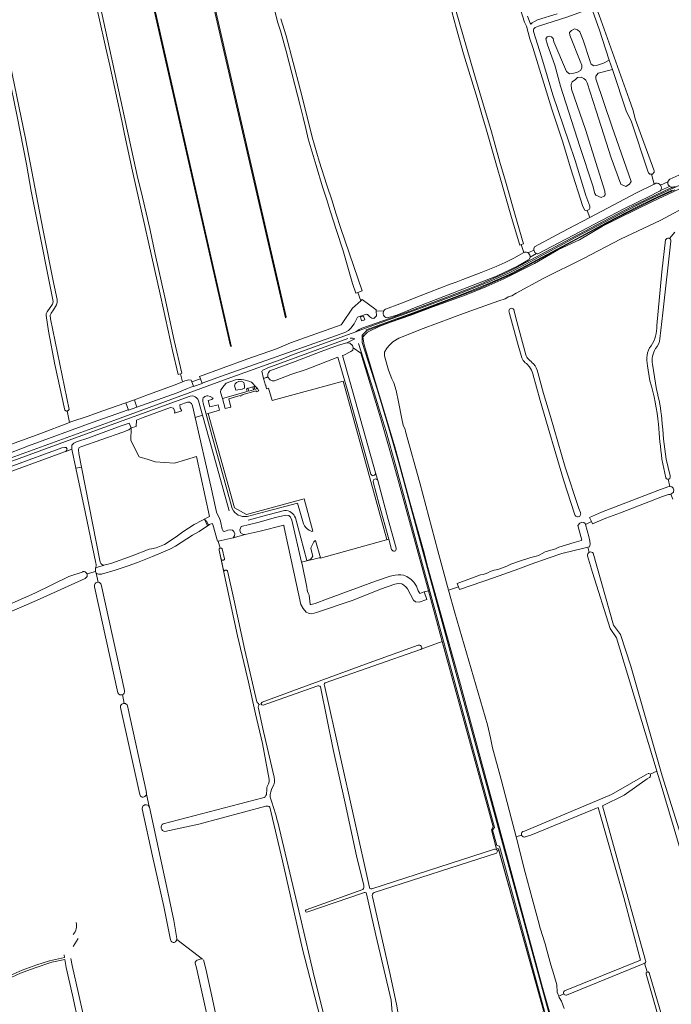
# Model space of a CAD drawing. Header units: metres. Extents: x 209813 to 223847, y 571801 to 587119.
# Tile 496 of 656: x 214653 to 215180, y 581809 to 582605. Entities that reach past the tile are written whole.
import ezdxf

# ---------------------------------------------------------------- set-up
doc = ezdxf.new("R2010")
doc.units = ezdxf.units.M
for name, color, linetype, lineweight in [('B-RO-GR-GRAS-GV', 8, 'Continuous', 0), ('B-RO-GR-GROENVOORZIENING-GV', 8, 'Continuous', 0), ('B-RO-KW-KUNSTWERK_STUW-GV', 8, 'Continuous', 0), ('B-RO-OG-TERREIN_CULTUURSCHEIDING-GV', 8, 'Continuous', 0), ('B-RO-OG-WATER_GREPPEL-GV', 8, 'Continuous', 0), ('B-RO-OG-WATER_MEER-GV', 8, 'Continuous', 0), ('B-RO-OG-WEG-GV', 8, 'Continuous', 0), ('B-RO-VH-VERHARDING_TEGEL-GV', 8, 'Continuous', 0)]:
    doc.layers.add(name, color=color, linetype=linetype, lineweight=lineweight)

msp = doc.modelspace()

# ---------------------------------------------------------------- linework, layer by layer
at = {"layer": 'B-RO-GR-GRAS-GV', "flags": 128}
for points in [[(215178.334, 582475.599), (215195.245, 582483.169), (215222.167, 582495.453), (215256.195, 582512.248), (215254.482, 582516.327), (215253.944, 582518.246), (215253.599, 582518.096), (215252.06, 582518.928), (215246.765, 582533.159), (215231.296, 582573.24), (215221.41, 582599.904), (215211.44, 582625.872), (215204.523, 582645.261), (215195.8, 582666.782), (215171.098, 582732.626), (215141.845, 582812.08), (215137.023, 582825.83), (215136.958, 582825.969), (215136.748, 582825.998), (215066.794, 582806.301), (215063.876, 582806.354), (215063.903, 582807.833)], [(214697.451, 582699.563), (214697.632, 582699.606), (214698.677, 582699.577), (214699.648, 582699.068), (214747.842, 582478.66), (214751.999, 582461.162), (214757.851, 582435.708), (214762.301, 582415.144), (214770.132, 582380.265), (214777.763, 582345.283), (214783.739, 582318.832), (214782.617, 582318.457), (214784.246, 582311.793), (214786.313, 582312.674), (214789.391, 582313.536), (214791.395, 582313.297), (214791.917, 582311.877)], [(214782.617, 582318.457), (214780.731, 582317.826), (214776.218, 582337.21), (214766.924, 582380.196), (214744.018, 582482.3), (214737.407, 582512.182), (214735.361, 582522.949), (214725.597, 582567.663), (214722.31, 582581.693), (214716.601, 582606.966), (214711.763, 582627.657), (214709.12, 582640.004), (214704.526, 582659.743), (214703.675, 582664.664), (214697.974, 582690.388), (214696.967, 582693.63), (214696.72, 582694.074), (214690.846, 582692.927), (214667.586, 582687.2), (214642.047, 582681.518), (214630.633, 582679.103), (214629.034, 582678.904), (214627.233, 582678.948), (214627.019, 582680.37)], [(214691.012, 582288.347), (214690.566, 582288.263), (214689.127, 582288.863), (214681.073, 582325.925), (214676.138, 582352.706), (214674.289, 582365.522), (214674.289, 582366.722), (214674.98, 582368.59), (214679.207, 582374.668), (214679.577, 582375.484), (214679.695, 582376.714), (214665.846, 582447.172), (214661.919, 582466.109), (214658.236, 582487.726), (214650.675, 582526.393), (214635.849, 582597.64), (214632.732, 582611.726), (214625.667, 582643.959), (214624.107, 582649.117), (214622.217, 582660.67), (214619.941, 582672.397), (214620.728, 582672.533)], [(215111.459, 582450.493), (215110.672, 582450.233), (215109.511, 582450.586), (215108.052, 582453.651), (215097.965, 582485.004), (215095.881, 582492.125), (215091.444, 582506.561), (215082.989, 582532.281), (215067.516, 582582.144), (215065.019, 582589.064), (215062.516, 582599.443), (215060.905, 582602.645), (215051.541, 582631.678)], [(215058.252, 582422.837), (215056.986, 582422.463), (215050.416, 582444.718), (215030.154, 582515.273), (215026.294, 582528.048), (215022.473, 582541.206), (215011.646, 582576.987), (215005.738, 582597.362), (215000.263, 582618.202)], [(215002.763, 582621.691), (215020.006, 582562.01), (215024.636, 582545.56), (215034.122, 582513.926), (215040.992, 582489.413), (215045.543, 582474.027), (215054.953, 582440.929), (215060.131, 582423.392), (215058.252, 582422.837)], [(215117.256, 582618.57), (215121.268, 582608.375), (215145.347, 582540.427), (215148.669, 582531.34), (215150.161, 582524.599), (215165.405, 582483.245)], [(214926.183, 582384.226), (214924.48, 582383.632), (214921.784, 582391.361), (214914.14, 582417.775), (214908.799, 582434.103), (214903.751, 582450.203), (214901.358, 582458.203), (214897.621, 582469.65), (214892.366, 582486.731), (214885.941, 582508.264), (214884.136, 582516.796), (214881.845, 582525.455), (214879.876, 582534.317), (214868.125, 582579.252), (214863.604, 582595.552), (214861.479, 582602.158), (214858.463, 582613.794)], [(215063.127, 582607.535), (215065.478, 582601.745), (215065.823, 582601.123), (215066.075, 582600.961), (215066.998, 582602.016), (215068.843, 582603.24), (215071.334, 582604.514), (215087.278, 582609.452)], [(215109.832, 582612.902), (215107.209, 582612.476), (215107.025, 582611.133), (215095.926, 582606.909), (215083.892, 582603.22), (215072.026, 582599.351), (215069.363, 582598.211), (215068.312, 582597.356), (215068.084, 582596.419), (215068.144, 582595.101), (215074.621, 582574.702), (215083.693, 582543.993), (215096.57, 582505.775), (215101.813, 582490.799), (215110.379, 582462.647), (215113.512, 582453.796), (215113.737, 582452.193), (215113.225, 582451.076), (215111.459, 582450.493), (215113.627, 582444.667), (215151.488, 582464.655), (215165.554, 582471.786)], [(215129.369, 582572.014), (215121.099, 582596.977), (215116.074, 582611.273)], [(214863.724, 582605.289), (214868.276, 582591.632), (214879.54, 582548.434), (214887.954, 582515.44), (214889.127, 582509.784), (214894.891, 582490.406), (214901.035, 582470.795), (214905.303, 582458.076), (214908.277, 582448.328), (214912.299, 582435.904), (214929.612, 582385.422), (214926.183, 582384.226)], [(215160.841, 582481.377), (215147.049, 582522.931), (215143.224, 582530.196), (215131.885, 582564.421), (215120.393, 582561.297), (215118.382, 582559.074), (215118.488, 582556.852), (215131.4, 582518.54), (215146.957, 582473.772), (215145.687, 582471.761), (215142.83, 582469.751), (215138.596, 582471.55), (215130.976, 582493.034), (215118.805, 582531.028), (215111.397, 582553.677), (215110.444, 582555.687), (215108.751, 582557.063), (215106.634, 582558.227), (215103.777, 582557.804), (215102.189, 582556.428), (215099.438, 582554.523), (215098.591, 582552.195), (215098.697, 582548.491), (215110.021, 582515.788), (215125.685, 582466.152), (215126.002, 582462.977), (215125.261, 582461.919), (215122.827, 582460.861), (215118.594, 582462.66), (215117.747, 582464.036), (215115.948, 582470.28), (215105.47, 582502.03), (215089.913, 582550.925), (215085.256, 582567.964), (215079.329, 582584.368), (215078.059, 582589.131), (215079.224, 582590.824), (215080.811, 582591.353), (215082.61, 582590.824), (215083.986, 582589.554), (215084.515, 582586.697), (215094.887, 582562.672), (215097.321, 582560.979), (215100.814, 582561.508), (215103.565, 582562.249), (215106.105, 582563.625), (215107.058, 582565.53), (215107.058, 582567.858), (215105.788, 582571.245), (215097.533, 582592.094), (215097.321, 582594.211), (215098.909, 582595.798), (215101.343, 582597.174), (215103.777, 582596.539), (215105.47, 582594.74), (215108.222, 582588.072), (215114.043, 582570.822), (215114.784, 582568.705), (215117.006, 582567.329), (215118.911, 582567.647), (215124.626, 582569.552), (215129.369, 582572.014)], [(214645.055, 582568.639), (214657.341, 582508.661), (214671.454, 582435.694), (214680.11, 582392.178), (214683.011, 582378.436), (214683.095, 582376.074), (214682.608, 582373.994), (214680.102, 582370.108), (214678.068, 582367.495), (214677.529, 582366.433), (214677.379, 582365.682), (214677.739, 582362.731), (214692.828, 582289.528), (214691.764, 582288.488), (214691.012, 582288.347), (214692.895, 582278.991), (214694.098, 582279.452), (214708.163, 582284.197), (214719.088, 582288.214), (214738.518, 582294.971)], [(215163.443, 582479.662), (215165.554, 582471.786), (215166.946, 582472.492)], [(215170.879, 582470.88), (215176.768, 582473.677)], [(215170.663, 582466.624), (215178.109, 582469.892)], [(215196.156, 582455.965), (215171.062, 582442.616), (215138.384, 582427.212), (215108.438, 582411.702), (215075.811, 582395.49), (215054.048, 582383.481), (215050.548, 582381.506), (215047.628, 582380.716), (215046.543, 582379.855), (215045.152, 582379.056), (215040.01, 582377.46), (215013.638, 582367.966), (214978.972, 582355.014), (214959.226, 582347.217), (214954.316, 582344.203), (214951.651, 582341.646), (214949.554, 582339.093), (214947.769, 582335.888), (214947.533, 582332.893), (214949.765, 582325.026), (214950.78, 582321.387), (214953.529, 582314.311), (214955.108, 582311.048), (214956.976, 582304.772), (214958.934, 582295.767), (214961.697, 582282.094), (214962.857, 582276.905), (214964.372, 582273.466), (214964.694, 582271.59), (214976.154, 582230.293), (214990.727, 582175.172), (214999.53, 582143.399)], [(215069.003, 582420.967), (215086.882, 582430.852), (215096.262, 582435.499), (215113.627, 582444.667)], [(215167.733, 582357.375), (215171.863, 582400.817), (215174.86, 582426.766)], [(215179.235, 582425.643), (215172.597, 582367.538), (215170.293, 582346.536)], [(215177.951, 582427.754), (215182.235, 582432.908)], [(215058.252, 582422.837), (215060.261, 582416.447), (215060.572, 582416.621)], [(215063.924, 582416.04), (215068.429, 582418.378)], [(214948.386, 582370.569), (214960.152, 582374.902), (214984.09, 582384.429), (215000.856, 582390.888), (215005.525, 582392.366), (215010.896, 582394.647), (215025.695, 582400.178), (215038.004, 582405.054), (215045.289, 582408.46), (215052.078, 582411.877), (215060.261, 582416.447)], [(215065.291, 582412.612), (215070.478, 582415.599)], [(214926.183, 582384.226), (214928.6, 582377.457), (214929.682, 582378.438), (214940.938, 582370.089), (214940.987, 582368.966), (214947.226, 582369.407)], [(214798.972, 582314.183), (214798.203, 582316.153), (214836.444, 582330.215), (214860.459, 582338.546), (214871.768, 582343.293), (214912.718, 582358.045), (214913.4, 582358.918), (214921.917, 582371.395), (214928.6, 582377.457)], [(215052.217, 582370.308), (215053.935, 582363.562), (215061.859, 582333.775)], [(215058.682, 582331.324), (215055.112, 582343.321), (215048.764, 582367.177), (215048.182, 582369.267)], [(214895.866, 582169.716), (214894.918, 582169.459), (214880.627, 582166.162), (214881.023, 582164.469), (214884.871, 582145.96), (214885.046, 582143.716), (214885.343, 582142.455), (214886.035, 582141.118), (214886.628, 582139.361), (214887.605, 582132.069), (214887.729, 582131.893), (214888.102, 582131.875), (214889.376, 582132.053), (214891.731, 582132.714), (214901.539, 582136.517), (214940.285, 582150.784), (214952.266, 582154.812), (214956.206, 582155.679), (214958.637, 582155.906), (214960.986, 582155.844), (214963.103, 582155.545), (214965.595, 582154.375), (214969.101, 582152.104), (214971.311, 582149.865), (214973.433, 582146.669), (214975.001, 582142.93), (214975.936, 582141.257), (214976.335, 582140.731), (214979.844, 582142.027), (214983.344, 582142.981), (214955.844, 582243.166), (214944.343, 582282.738), (214928.555, 582335.142), (214922.228, 582339.465), (214921.931, 582337.564), (214920.36, 582336.411), (214914.759, 582333.558), (214913.584, 582333.11), (214920.016, 582311.384), (214940.38, 582238.211)], [(214936.696, 582237.186), (214918.048, 582304.193), (214909.903, 582331.707), (214884.207, 582321.912), (214872.037, 582317.769), (214858.705, 582312.743), (214856.96, 582312.688), (214855.232, 582313.404), (214853.39, 582315.695), (214849.938, 582314.49), (214851.397, 582309.303), (214851.689, 582308.882), (214852.282, 582306.282), (214853.85, 582306.738), (214856.87, 582296.775), (214914.156, 582312.382), (214949.45, 582184.303)], [(215162.133, 582312.708), (215160.346, 582324.902)], [(215164.214, 582326.102), (215167.461, 582305.732)], [(215101.577, 582204.299), (215092.353, 582232.544), (215079.914, 582274.625), (215073.563, 582296.723), (215067.498, 582318.467)], [(215071.706, 582319.375), (215076.185, 582302.551), (215081.738, 582283.774), (215093.641, 582242.775), (215104.742, 582209.475), (215106.003, 582206.37)], [(214745.44, 582297.286), (214756.99, 582301.714), (214778.524, 582309.353), (214784.246, 582311.793)], [(214615.833, 582250.053), (214643.092, 582260.519), (214669.029, 582269.84), (214692.895, 582278.991)], [(214756.677, 582248.973), (214749.416, 582251.245), (214742.632, 582264.348), (214742.736, 582274.791), (214741.078, 582273.067), (214736.131, 582271.224), (214702.047, 582259.369), (214700.869, 582258.733), (214700.45, 582258.288), (214700.227, 582257.046), (214700.61, 582253.805), (214702.683, 582242.921), (214717.924, 582165.958)], [(214720.415, 582163.511), (214720.605, 582163.566), (214723.298, 582164.101), (214727.115, 582165.401), (214743.755, 582171.333), (214757.447, 582176.472), (214759.369, 582176.987), (214763.149, 582177.564), (214769.868, 582180.493), (214779.25, 582186.624), (214784.502, 582190.486), (214793.799, 582196.631), (214806.063, 582202.93), (214795.627, 582251.555), (214777.921, 582246.193), (214762.178, 582247.251), (214756.677, 582248.973)], [(215174.996, 582234.38), (215171.901, 582249.297)], [(215175.421, 582249.364), (215178.47, 582235.747)], [(214942.236, 582231.988), (214940.38, 582238.211)], [(214951.082, 582184.758), (214943.295, 582212.671), (214938.425, 582230.974)], [(214942.236, 582231.988), (214950.63, 582200.511), (214957.144, 582177.369)], [(215114.902, 582198.833), (215113.326, 582202.071), (215123.029, 582206.641), (215168.602, 582224.055), (215176.786, 582227.105), (215178.297, 582227.311)], [(215177.044, 582233.135), (215178.418, 582227.328), (215179.81, 582226.989), (215180.963, 582225.934), (215181.57, 582224.487), (215181.338, 582223.219)], [(215179.208, 582221.176), (215178.654, 582220.877), (215177.109, 582220.689), (215172.405, 582219.18), (215138.373, 582205.902), (215126.669, 582201.535), (215115.774, 582197.041), (215114.902, 582198.833), (215110.118, 582196.577), (215112.803, 582186.917), (215113.614, 582182.959), (215113.785, 582180.624), (215113.329, 582178.508), (215111.897, 582178.217), (215113.181, 582174.032)], [(215181.338, 582223.219), (215181.242, 582222.697), (215179.98, 582221.593), (215179.208, 582221.176), (215180.786, 582216.914)], [(215007.541, 582146.028), (215006.445, 582148.746), (215025.324, 582155.842), (215027.443, 582156.115), (215029.108, 582156.615), (215031.323, 582157.532), (215032.959, 582158.473), (215036.363, 582159.749), (215037.921, 582159.943), (215040.086, 582160.519), (215046.552, 582162.975), (215049.856, 582164.442), (215056.777, 582166.945), (215065.873, 582169.935), (215071.313, 582171.272), (215073.274, 582172.08), (215075.139, 582173.204), (215077.436, 582174.343), (215085.911, 582176.953), (215088.662, 582178.246), (215101.097, 582181.929), (215106.733, 582183.611), (215107.126, 582183.838), (215103.917, 582195.652), (215105.539, 582197.578), (215107.236, 582198.374), (215108.69, 582198.259), (215109.955, 582197.22), (215110.118, 582196.577)], [(214953.435, 582176.325), (214951.082, 582184.758), (214895.953, 582169.413), (214895.866, 582169.716)], [(215111.897, 582178.217), (215109.83, 582177.797), (215091.144, 582173.066), (215080.738, 582169.618), (215065.364, 582164.287), (215056.18, 582160.793), (215035.781, 582153.424), (215008.394, 582143.91), (215007.541, 582146.028), (214999.53, 582143.399), (215004.578, 582125.178), (215030.887, 582034.551), (215033.273, 582023.998), (215034.938, 582015.995), (215041.846, 581990.496), (215050.092, 581959.442), (215054.002, 581944.095)], [(215162.4, 581994.593), (215167.775, 581997.149), (215167.317, 581999.11), (215135.17, 582104.812), (215130.01, 582112.484), (215115.723, 582157.728), (215111.833, 582171.25)], [(215116.332, 582173.493), (215132.788, 582115.262), (215138.345, 582107.722), (215146.812, 582082.057), (215172.079, 581993.29), (215208.484, 581877.695)], [(214994.282, 582101.84), (214977.188, 582095.677)], [(215038.864, 581932.639), (215040.07, 581933.014), (215039.692, 581934.372), (215037.798, 581935.197), (215034.03, 581949.807), (215035.392, 581952.201), (214994.282, 582101.84)], [(214976.799, 582095.371), (214899.605, 582068.578)], [(214899.152, 582066.366), (214935.42, 581903.181)], [(215204.188, 581875.318), (215198.819, 581892.893), (215181.763, 581950.517), (215170.388, 581988.379), (215168.243, 581995.142), (215167.775, 581997.149)], [(215059.358, 581948.212), (215060.954, 581948.575), (215131.069, 581978.208), (215160.378, 581995.058)], [(215161.962, 581992.052), (215159.908, 581991.041), (215141.387, 581977.812)], [(215141.387, 581977.812), (215123.793, 581969.212), (215147.076, 581885.472), (215158.753, 581843.955)], [(215093.086, 581819.516), (215154.484, 581844.197), (215141.123, 581894.997), (215120.353, 581967.625), (215065.858, 581945.268), (215061.421, 581943.988)], [(215058.416, 581945.4), (215054.002, 581944.095)], [(215054.002, 581944.095), (215061.411, 581915.063), (215066.993, 581894.056), (215071.84, 581876.381), (215073.615, 581870.091), (215077.593, 581857.531), (215078.946, 581852.439), (215082.017, 581840.65), (215084.511, 581832.651), (215086.903, 581824.348), (215087.207, 581818.502), (215088.471, 581815.309)], [(214937.293, 581901.984), (215036.644, 581934.107)], [(215005.775, 581793.53), (215010.747, 581790.791), (215011.179, 581791.602), (215012.7, 581791.947), (215016.823, 581789.454), (215024.739, 581783.62), (215031.944, 581775.528), (215036.432, 581773.803), (215041.61, 581773.913), (215057.02, 581778.631), (215073.039, 581783.837), (215080.968, 581786.193), (215078.414, 581795.531), (215076.615, 581796.663), (215075.251, 581801.433), (215076.095, 581803.61), (215040.07, 581933.014)], [(215038.081, 581930.868), (214939.345, 581899.048)], [(214937.872, 581895.555), (214952.267, 581832.683), (214957.737, 581807.483), (214959.237, 581797.36), (214959.468, 581796.884), (214960.208, 581796.612), (214962.176, 581796.612), (214969.556, 581797.704), (214980.095, 581798.936), (214985.734, 581799.314), (214991.217, 581799.142), (215001.911, 581797.37), (215004.413, 581796.51), (215005.908, 581795.146), (215005.775, 581793.53)], [(214700.607, 581792.418), (214695.454, 581816.003), (214690.428, 581838.505), (214689.297, 581844.778), (214678.643, 581842.708), (214664.415, 581837.944), (214653.455, 581833.902), (214639.456, 581827.376), (214631.884, 581823.556), (214628.43, 581822.667), (214629.689, 581817.645), (214633.515, 581800.013)], [(215157.847, 581841.759), (215156.866, 581841.286), (215094.695, 581816.056)], [(215158.196, 581841.927), (215157.847, 581841.759), (215160.079, 581834.799)], [(215247.238, 581525.232), (215239.991, 581548.487), (215228.435, 581589.8), (215179.091, 581763.234), (215159.203, 581833.08)], [(215161.668, 581834.192), (215186.367, 581749.741), (215219.704, 581632.398), (215242.139, 581552.813), (215250.404, 581526.196)], [(215092.628, 581817.153), (215088.471, 581815.309)], [(215088.471, 581815.309), (215088.972, 581814.143), (215090.825, 581811.204), (215092.832, 581805.369)]]:
    msp.add_lwpolyline(points, dxfattribs=at)
for points in [[(214868.19, 582364.31), (214867.741, 582363.641), (214775.135, 582763.732), (214775.674, 582763.966), (214776.175, 582763.784)], [(214823.674, 582340.388), (214823.169, 582340.801), (214729.652, 582752.114), (214730.076, 582752.372), (214730.569, 582752.534), (214823.725, 582340.901)], [(214798.972, 582314.183), (214791.917, 582311.877), (214793.177, 582308.448), (214793.289, 582308.042), (214800.349, 582310.629)], [(214845.045, 582306.402), (214844.518, 582306.987), (214844.261, 582306.872), (214844.156, 582307.325), (214840.049, 582311.51), (214838.077, 582312.414), (214833.972, 582313.602), (214831.742, 582313.858), (214829.447, 582313.842), (214827.137, 582313.496), (214819.741, 582310.832), (214818.023, 582308.949), (214815.471, 582305.424), (214815.058, 582303.622), (214816.57, 582298.512), (214836.699, 582303.968), (214836.058, 582306.288), (214841.112, 582307.74), (214842.237, 582308.014), (214842.86, 582305.69)], [(214828.08, 582311.297), (214829.784, 582312.058), (214832.082, 582312.398), (214833.871, 582311.367), (214834.243, 582310.172), (214834.583, 582308.348), (214834.442, 582306.646), (214832.633, 582305.996), (214827.539, 582305.167), (214826.871, 582306.942), (214826.458, 582308.692), (214826.826, 582310.187)], [(214805.21, 582286.372), (214814.267, 582288.918), (214813.081, 582293.4), (214806.419, 582291.731), (214805.061, 582296.68), (214808.211, 582297.622), (214809.069, 582298.725), (214806.836, 582299.992), (214804.921, 582300.555), (214804.121, 582300.546), (214803.258, 582300.29), (214802.381, 582299.92), (214801.8, 582299.573), (214801.178, 582298.971), (214800.807, 582297.818), (214800.673, 582296.197), (214800.987, 582294.589), (214803.399, 582285.821)], [(214746.049, 582295.366), (214745.44, 582297.286), (214738.518, 582294.971), (214740.626, 582288.87), (214747.334, 582291.314)]]:
    msp.add_lwpolyline(points, close=True, dxfattribs=at)
at = {"layer": 'B-RO-GR-GRAS-GV'}
for points in [[(214947.226, 582369.407, -0.1085288), (214948.386, 582370.569)], [(215048.182, 582369.267, -0.7249294), (215052.217, 582370.308)], [(215163.166, 582341.067, 0.1690886), (215167.733, 582357.375)], [(215170.293, 582346.536, -0.1792224), (215166.733, 582338.723)], [(215160.346, 582324.902, -0.2322103), (215163.166, 582341.067)], [(215166.733, 582338.723, 0.180361), (215164.214, 582326.102)], [(215061.41, 582327.361, -0.1279976), (215058.682, 582331.324)], [(215061.859, 582333.775, 0.1068052), (215063.939, 582330.095)], [(215063.939, 582330.095, -0.0217064), (215068.178, 582326.377)], [(215064.971, 582324.017, 0.0476315), (215061.41, 582327.361)], [(215067.498, 582318.467, 0.0769351), (215064.971, 582324.017)], [(215068.178, 582326.377, -0.1178427), (215071.706, 582319.375)], [(215169.103, 582277.599, 0.0516946), (215162.133, 582312.708)], [(215167.461, 582305.732, -0.0398641), (215171.919, 582281.713)], [(215171.901, 582249.297, -0.015919), (215169.103, 582277.599)], [(215171.919, 582281.713, 0.020951), (215175.421, 582249.364)], [(214940.38, 582238.211, -0.9072889), (214936.696, 582237.186)], [(214938.425, 582230.974, -0.9560124), (214942.236, 582231.988)], [(214717.924, 582165.958, 0.2668963), (214720.415, 582163.511)], [(214977.188, 582095.677, -0.0625271), (214976.799, 582095.371)], [(214899.605, 582068.578, 0.3532572), (214899.152, 582066.366)], [(214935.42, 581903.181, 0.4753321), (214937.293, 581901.984)], [(214939.345, 581899.048, 0.3657149), (214937.872, 581895.555)], [(215158.753, 581843.955, -0.3305794), (215158.196, 581841.927)]]:
    msp.add_lwpolyline(points, format="xyb", dxfattribs=at)
for centre, radius, start, end in [((215163.2, 582482.124), 2.474, 197.573827, 29.611301), ((215179.96, 582472.676), 3.345, 119.075807, 234.912696), ((215167.771, 582468.904), 3.683, 321.748465, 104.095814), ((215176.909, 582425.674), 2.327, 359.237893, 155.662016), ((215072.075, 582418.928), 3.687, 146.42385, 246.371852), ((215061.684, 582413.16), 3.648, 351.354843, 104.095814), ((215176.764, 582234.981), 1.868, 198.787901, 23.881723), ((215103.844, 582205.214), 2.444, 201.975578, 29.611301), ((214955.272, 582176.874), 1.917, 196.644617, 12.422567), ((215114.407, 582171.719), 2.618, 42.664192, 189.076072), ((215161.086, 581993.511), 1.702, 300.981283, 104.095814), ((215060.635, 581946.221), 2.366, 122.663243, 292.208476), ((215037.09, 581932.365), 1.795, 303.503317, 104.095814), ((215094.417, 581818.032), 1.993, 131.892043, 280.74932)]:
    msp.add_arc(centre, radius, start, end, dxfattribs=at)
at = {"layer": 'B-RO-GR-GROENVOORZIENING-GV', "flags": 128}
for points in [[(215182.283, 582467.001), (215174.039, 582463.328), (215167.597, 582460.424), (215158.252, 582455.849), (215139.962, 582446.601), (215124.241, 582438.42), (215110.123, 582431.008), (215098.641, 582424.731), (215071.74, 582410.34), (215059.19, 582403.529), (215049.21, 582398.42), (215037.562, 582393.178), (215025.046, 582387.736), (214995.875, 582376.551), (214968.205, 582366.133), (214938.367, 582355.363), (214933.082, 582353.017), (214929.735, 582349.498), (214929.727, 582348.788), (214930.681, 582349.141), (214931.945, 582350.047), (214933.794, 582352.138), (214943.81, 582356.798), (214952.439, 582360.126), (214969.081, 582365.714), (214986.853, 582372.508), (215013.726, 582382.343), (215029.492, 582388.557), (215044.031, 582395.044), (215068.894, 582407.649), (215088.21, 582418.876), (215105.179, 582426.65), (215123.982, 582437.711), (215136.797, 582444.237), (215164.32, 582457.665), (215185.5, 582467.533)], [(214977.188, 582095.677), (214994.282, 582101.84), (214983.344, 582142.981), (214979.844, 582142.027), (214981.826, 582135.78), (214975.729, 582133.845), (214972.849, 582133.961), (214971.048, 582135.428), (214966.357, 582144.605), (214965.292, 582145.998), (214963.344, 582147.52), (214961.648, 582148.441), (214958.836, 582148.86), (214956.107, 582148.368), (214944.389, 582144.243), (214922.224, 582135.474), (214892.737, 582125.288), (214888.836, 582124.321), (214886.689, 582124.687), (214884.439, 582125.587), (214881.794, 582128.511), (214880.018, 582131.776), (214866.568, 582194.235), (214866.17, 582195.868), (214847.09, 582191.213), (214835.062, 582188.424), (214825.37, 582185.804), (214813.097, 582183.045), (214814.877, 582177.493)], [(214816.557, 582176.972), (214818.425, 582168.777), (214818.246, 582168.34), (214817.981, 582167.996), (214817.627, 582167.745), (214817.356, 582167.642), (214817.07, 582167.594), (214816.637, 582167.63), (214816.234, 582167.792), (214815.897, 582168.066), (214815.554, 582168.482), (214817.745, 582158.327), (214817.906, 582158.714), (214817.983, 582158.857), (214818.178, 582159.116), (214818.294, 582159.23), (214818.557, 582159.421), (214818.852, 582159.555), (214819.008, 582159.6), (214819.168, 582159.629), (214819.493, 582159.638), (214819.812, 582159.583), (214820.115, 582159.465), (214820.256, 582159.384), (214820.388, 582159.29), (214820.636, 582159.072), (214825.849, 582136.201), (214834.656, 582094.976), (214844.432, 582053.045)], [(214848.738, 582053.005), (214878.7, 582063.95), (214935.285, 582084.567), (214974.87, 582098.852)]]:
    msp.add_lwpolyline(points, dxfattribs=at)
at = {"layer": 'B-RO-GR-GROENVOORZIENING-GV'}
for points in [[(214974.87, 582098.852, -0.8510727), (214977.188, 582095.677)], [(214844.432, 582053.045, 0.2797256), (214845.021, 582052.273)], [(214845.021, 582052.273, -0.2723131), (214846.092, 582051.054)], [(214848.064, 582051.564, -0.3140936), (214848.738, 582053.005)]]:
    msp.add_lwpolyline(points, format="xyb", dxfattribs=at)
at = {"layer": 'B-RO-KW-KUNSTWERK_STUW-GV', "flags": 128}
msp.add_lwpolyline([(214803.015, 582199.702), (214802.368, 582201.056), (214802.037, 582200.888), (214804.613, 582195.503), (214805.298, 582195.963), (214803.669, 582199.366), (214803.268, 582199.174)], close=True, dxfattribs=at)
at = {"layer": 'B-RO-OG-TERREIN_CULTUURSCHEIDING-GV', "flags": 128}
for points in [[(214822.033, 582207.633), (214812.298, 582242.518), (214805.842, 582265.886), (214800.55, 582284.956), (214794.604, 582283.148), (214807.164, 582227.601), (214811.59, 582207.957), (214811.838, 582206.595), (214812.271, 582205.257), (214814.287, 582201.667), (214815.093, 582199.106), (214816.555, 582192.773), (214816.957, 582191.552), (214817.231, 582191.241), (214817.728, 582191.011), (214818.229, 582190.925), (214820.985, 582191.995), (214823.052, 582192.268), (214824.711, 582192.04), (214825.892, 582190.821), (214826.538, 582188.994), (214826.379, 582187.3), (214825.37, 582185.804), (214835.062, 582188.424), (214833.031, 582188.646), (214831.277, 582189.865), (214830.799, 582192.337), (214831.677, 582194.901), (214845.306, 582198.205), (214859.638, 582202.17), (214867.971, 582204), (214870.27, 582203.809), (214871.745, 582202.375), (214872.69, 582200.118), (214880.627, 582166.162), (214894.918, 582169.459), (214895.866, 582169.716), (214891.874, 582183.617), (214891.308, 582183.374), (214890.635, 582182.492), (214889.664, 582180.879), (214888.372, 582178.138), (214888.008, 582177.043), (214889.781, 582170.946), (214887.709, 582168.152), (214884.962, 582167.43), (214880.077, 582185.701), (214875.603, 582201.826)], [(214836.567, 582203.109), (214852.676, 582207.31), (214877.265, 582213.849), (214882.301, 582197.053), (214882.943, 582195.536), (214883.953, 582193.982), (214885.393, 582192.823), (214886.748, 582191.962), (214888.853, 582190.903), (214889.801, 582191.158), (214882.692, 582217.175), (214836.001, 582204.644), (214826.3, 582210.14), (214805.21, 582286.372), (214803.399, 582285.821)], [(214803.399, 582285.821), (214808.963, 582265.801), (214815.373, 582242.508), (214824.614, 582209.35)], [(214714.433, 582165.239), (214705.732, 582206.78), (214698.122, 582242.053), (214695.201, 582256.209), (214694.992, 582257.444), (214629.977, 582233.601), (214575.302, 582214.438), (214541.701, 582202.356), (214533.659, 582199.349), (214536.609, 582185.806)], [(214866.832, 582207.966), (214853.332, 582204.432), (214837.372, 582200.046)], [(214814.877, 582177.493), (214813.097, 582183.045), (214812.739, 582182.965), (214808.898, 582196.408), (214808.58, 582197.039), (214808.449, 582197.172), (214808.23, 582197.253), (214807.578, 582197.208), (214806.274, 582196.618), (214797.845, 582190.959), (214792.488, 582187.91), (214778.776, 582179.075), (214774.25, 582176.716), (214760.122, 582170.661), (214748.062, 582165.718), (214740.553, 582162.989), (214730.014, 582159.549), (214718.94, 582156.429), (214716.434, 582156.349), (214714.941, 582156.869), (214714.685, 582157.261)], [(214854.383, 581990.447), (214849.148, 582019.455), (214843.354, 582043.557), (214837.669, 582068.967), (214828.732, 582106.469), (214819.23, 582151.441), (214813.962, 582175.865)], [(214571.348, 582099.258), (214595.655, 582111.373), (214619.42, 582122.728), (214630.395, 582125.88), (214665.005, 582141.152), (214692.43, 582154.451), (214704.787, 582158.544)], [(214707.185, 582156.627), (214713.91, 582158.671)], [(214713.91, 582161.036), (214714.12, 582161.145)], [(214716.26, 582149.857), (214714.685, 582157.261), (214713.91, 582158.451), (214713.91, 582161.036)], [(214705.755, 582152.906), (214666.346, 582135.075), (214634.358, 582121.271), (214622.51, 582116.787), (214573.14, 582094.284)], [(214718.673, 582147.908), (214737.497, 582062.275)], [(214732.209, 582060.328), (214713.248, 582146.126)], [(214893.083, 582065.879), (214849.541, 582050.412)], [(214930.832, 581904.626), (214925.082, 581928.692), (214915.906, 581971.192), (214906.171, 582014.677), (214896.041, 582065.161)], [(214735.931, 582058.981), (214737.343, 582051.924)], [(214848.064, 582051.564), (214846.092, 582051.054)], [(214749.742, 581978.158), (214734.211, 582048.461)], [(214739.915, 582050.052), (214739.967, 582049.879), (214755.16, 581979.754)], [(214845.713, 582047.774), (214849.964, 582029.062), (214858.535, 581992.352)], [(214852.164, 581978.357), (214852.622, 581982.438)], [(214755.233, 581978.525), (214757.391, 581968.471)], [(214768.867, 581954.604), (214849.327, 581975.61)], [(214774.669, 581860.636), (214769.236, 581887.821), (214760.141, 581928.282), (214751.889, 581966.794)], [(214757.629, 581967.917), (214772.556, 581899.263), (214777.362, 581876.301), (214779.697, 581861.845)], [(214851.815, 581968.88), (214797.677, 581954.17), (214770.215, 581948.216)], [(214895.369, 581798.92), (214881.411, 581853.299), (214865.332, 581924.587), (214855.033, 581968.003)], [(214861.419, 581955.775), (214879.399, 581879.629), (214891.058, 581829.955), (214900.685, 581791.558)], [(214884.308, 581885.064), (214930.075, 581901.437)], [(214930.594, 581898.825), (214884.75, 581883.15)], [(214899.171, 581783.62), (214903.128, 581774.02), (214907.208, 581775.288), (214911.846, 581776.234), (214952.377, 581785.082), (214951.167, 581791.95), (214955.381, 581792.901), (214954.786, 581793.691), (214954.023, 581797.562), (214953.964, 581801.906), (214952.955, 581812.014), (214940.626, 581864.463), (214933.179, 581898.029)], [(214627.498, 581891.036), (214628.492, 581886.725), (214628.871, 581881.773), (214629.341, 581865.773), (214630.519, 581853.4), (214633.184, 581837.64), (214635.028, 581828.401), (214636.439, 581827.63), (214645.167, 581831.987), (214654.838, 581836.188), (214666.696, 581840.579), (214676.846, 581843.806), (214689.01, 581846.374), (214688.597, 581848.665)], [(214700.144, 581861.873), (214695.852, 581855.475)], [(214800.451, 581845.074), (214779.754, 581860.897)], [(214694.052, 581845.734), (214695.263, 581840.104), (214700.29, 581817.372), (214703.682, 581801.651)], [(214796.182, 581844.261), (214798.651, 581845.205)], [(214801.313, 581844.582), (214803.112, 581837.364), (214808.543, 581812.727), (214813.029, 581792.604), (214817.486, 581773.002), (214821.821, 581754.315), (214825.755, 581736.902), (214827.164, 581730.38), (214827.81, 581729.667), (214828.835, 581730.171), (214838.136, 581743.549), (214845.982, 581752.014), (214855.311, 581761.741), (214858.987, 581764.866), (214867.352, 581770.284), (214872.374, 581773.385), (214875.938, 581775.028), (214877.589, 581775.521), (214881.55, 581776.241), (214883.999, 581773.094), (214886.235, 581769.433), (214889.314, 581770.38), (214903.128, 581774.02)], [(214813.383, 581758.122), (214795.671, 581838.25), (214794.654, 581841.956)]]:
    msp.add_lwpolyline(points, dxfattribs=at)
at = {"layer": 'B-RO-OG-TERREIN_CULTUURSCHEIDING-GV'}
for points in [[(214824.614, 582209.35, 0.3507808), (214836.567, 582203.109)], [(214875.603, 582201.826, 0.3299028), (214866.832, 582207.966)], [(214813.962, 582175.865, -0.3673541), (214814.877, 582177.493)], [(214896.041, 582065.161, 0.3514), (214893.083, 582065.879)], [(214849.541, 582050.412, -0.3867134), (214848.064, 582051.564)], [(214845.911, 582049.961, 0.1336217), (214845.713, 582047.774)], [(214846.092, 582051.054, -0.1782178), (214845.911, 582049.961)], [(214853.912, 581986.781, 0.1346399), (214854.383, 581990.447)], [(214858.535, 581992.352, -0.1767637), (214857.252, 581984.144)], [(214852.622, 581982.438, -0.1891973), (214853.912, 581986.781)], [(214857.252, 581984.144, 0.1494628), (214855.253, 581976.15)], [(214849.327, 581975.61, 0.3470891), (214852.164, 581978.357)], [(214855.253, 581976.15, -0.0227537), (214861.419, 581955.775)], [(214855.033, 581968.003, 0.2379507), (214851.815, 581968.88)], [(214770.215, 581948.216, -0.7200782), (214768.867, 581954.604)], [(214930.075, 581901.437, 0.271645), (214930.832, 581904.626)], [(214933.179, 581898.029, 0.4503521), (214930.594, 581898.825)], [(214884.75, 581883.15, -0.8236423), (214884.308, 581885.064)], [(214696.07, 581865.142, 0.2344178), (214698.538, 581874.809)], [(214798.651, 581845.205, -0.1459055), (214800.451, 581845.074)], [(214794.654, 581841.956, -0.3369796), (214796.182, 581844.261)]]:
    msp.add_lwpolyline(points, format="xyb", dxfattribs=at)
for centre, radius, start, end in [((214704.374, 582155.572), 3.002, 297.378338, 104.095814), ((214715.96, 582147.018), 2.855, 18.168024, 200.535228), ((214734.758, 582061.556), 2.829, 205.717189, 12.422567), ((214737.144, 582048.949), 2.983, 21.696321, 206.264806), ((214752.445, 581978.976), 2.824, 196.830543, 18.152145), ((214754.799, 581967.029), 2.966, 17.414587, 206.264806), ((214777.188, 581861.221), 2.586, 193.066571, 12.422567)]:
    msp.add_arc(centre, radius, start, end, dxfattribs=at)
at = {"layer": 'B-RO-OG-WATER_GREPPEL-GV', "flags": 128}
for points in [[(214702.683, 582242.921), (214698.122, 582242.053), (214705.732, 582206.78), (214714.433, 582165.239)], [(214717.924, 582165.958), (214702.683, 582242.921)], [(214813.962, 582175.865), (214815.554, 582168.482), (214816, 582167.963), (214816.363, 582167.725), (214816.637, 582167.63), (214816.925, 582167.591), (214817.214, 582167.611), (214817.627, 582167.745), (214817.872, 582167.901), (214818.081, 582168.102), (214818.246, 582168.34), (214818.425, 582168.777), (214816.557, 582176.972)], [(214714.12, 582161.145), (214716.473, 582162.37), (214720.415, 582163.511)]]:
    msp.add_lwpolyline(points, dxfattribs=at)
at = {"layer": 'B-RO-OG-WATER_GREPPEL-GV'}
for points in [[(214816.557, 582176.972, 0.3400363), (214814.877, 582177.493)], [(214714.433, 582165.239, -0.1213231), (214714.12, 582161.145)], [(215161.668, 581834.192, 0.9175438), (215159.221, 581833.027)]]:
    msp.add_lwpolyline(points, format="xyb", dxfattribs=at)
at = {"layer": 'B-RO-OG-WATER_MEER-GV', "flags": 128}
msp.add_lwpolyline([(215129.369, 582572.014), (215124.626, 582569.552), (215118.911, 582567.647), (215117.006, 582567.329), (215114.784, 582568.705), (215114.043, 582570.822), (215108.222, 582588.072), (215105.47, 582594.74), (215103.777, 582596.539), (215101.343, 582597.174), (215098.909, 582595.798), (215097.321, 582594.211), (215097.533, 582592.094), (215105.788, 582571.245), (215107.058, 582567.858), (215107.058, 582565.53), (215106.105, 582563.625), (215103.565, 582562.249), (215100.814, 582561.508), (215097.321, 582560.979), (215094.887, 582562.672), (215084.515, 582586.697), (215083.986, 582589.554), (215082.61, 582590.824), (215080.811, 582591.353), (215079.224, 582590.824), (215078.059, 582589.131), (215079.329, 582584.368), (215085.256, 582567.964), (215089.913, 582550.925), (215105.47, 582502.03), (215115.948, 582470.28), (215117.747, 582464.036), (215118.594, 582462.66), (215122.827, 582460.861), (215125.261, 582461.919), (215126.002, 582462.977), (215125.685, 582466.152), (215110.021, 582515.788), (215098.697, 582548.491), (215098.591, 582552.195), (215099.438, 582554.523), (215102.189, 582556.428), (215103.777, 582557.804), (215106.634, 582558.227), (215108.751, 582557.063), (215110.444, 582555.687), (215111.397, 582553.677), (215118.805, 582531.028), (215130.976, 582493.034), (215138.596, 582471.55), (215142.83, 582469.751), (215145.687, 582471.761), (215146.957, 582473.772), (215131.4, 582518.54), (215118.488, 582556.852), (215118.382, 582559.074), (215120.393, 582561.297), (215131.885, 582564.421)], close=True, dxfattribs=at)
at = {"layer": 'B-RO-OG-WEG-GV', "flags": 128}
for points in [[(214924.495, 582352.399), (214932.355, 582355.165), (214970.374, 582368.939), (215006.298, 582382.387), (215030.234, 582391.956), (215047.241, 582399.553), (215061.818, 582407.055), (215102.222, 582428.758), (215124.87, 582440.725), (215151.866, 582454.673), (215163.476, 582460.433), (215179.772, 582467.984), (215200.156, 582476.928), (215248.964, 582499.703), (215268.117, 582509.06), (215275.934, 582512.987), (215298.752, 582523.566), (215351.508, 582547.27), (215370.192, 582555.697), (215391.503, 582565.845), (215421.255, 582580.833), (215466.497, 582603.756)], [(215180.26, 582466.833), (215164.014, 582459.304), (215152.412, 582453.549), (215126.807, 582440.304), (215102.735, 582427.615), (215062.423, 582405.961), (215047.779, 582398.425), (215030.71, 582390.8), (215006.752, 582381.222), (214970.871, 582367.79), (214932.77, 582353.986), (214933.082, 582353.017), (214938.367, 582355.363), (214968.205, 582366.133), (214995.875, 582376.551), (215025.046, 582387.736), (215037.562, 582393.178), (215049.21, 582398.42), (215059.19, 582403.529), (215071.74, 582410.34), (215098.641, 582424.731), (215110.123, 582431.008), (215124.241, 582438.42), (215139.962, 582446.601), (215158.252, 582455.849), (215167.597, 582460.424), (215174.039, 582463.328), (215182.283, 582467.001)], [(215182.497, 582469.88), (215178.568, 582468.364), (215167.253, 582463.089), (215158.342, 582458.815), (215148.195, 582453.773), (215124.498, 582441.52), (215109.645, 582433.64), (215097.73, 582427.429), (215070.428, 582412.872), (215053.773, 582403.957), (215045.228, 582399.817), (215038.52, 582396.779), (215025.703, 582391.169), (215013.721, 582386.294), (214994.529, 582378.915), (214982.313, 582374.308), (214968.195, 582369.133)], [(215169.433, 582465.618), (215161.5, 582461.796), (215141.651, 582451.98), (215117.329, 582439.432), (215071.652, 582415.262)], [(215064.09, 582410.417), (215055.666, 582405.697), (215038.075, 582397.208), (214972.023, 582371.655), (214957.515, 582365.807), (214949.721, 582363.56)], [(214947.226, 582369.407), (214940.987, 582368.966), (214941.15, 582365.266), (214939.089, 582363.203), (214937.388, 582363.305), (214935.724, 582364.385), (214934.414, 582365.831), (214933.831, 582366.246), (214933.033, 582366.578), (214925.959, 582364.208), (214923.048, 582358.808), (214920.512, 582355.354), (214918.488, 582353.477), (214916.114, 582352.084), (214908.818, 582349.361), (214815.931, 582316.548), (214800.302, 582310.775), (214800.349, 582310.629), (214793.289, 582308.042), (214793.177, 582308.448), (214791.048, 582307.666), (214788.496, 582306.396), (214780.117, 582303.008), (214747.334, 582291.314), (214740.626, 582288.87), (214740.492, 582289.292), (214711.256, 582279.126), (214659.861, 582260.002), (214618.182, 582243.937)], [(214619.036, 582240.782), (214728.759, 582280.59), (214817.479, 582313.198), (214866.278, 582330.731), (214871.558, 582333.125), (214921.467, 582351.333), (214924.495, 582352.399), (214927.17, 582354.27), (214929.421, 582355.338), (214951.573, 582363.189), (214968.195, 582369.133)], [(214848.464, 582320.385), (214849.938, 582314.49), (214853.308, 582315.797), (214853.221, 582317.999), (214853.762, 582319.473), (214854.924, 582320.717), (214859.99, 582322.685), (214875.465, 582328.292), (214896.516, 582336.294), (214910.569, 582341.402), (214917.154, 582343.3), (214922.002, 582345.929), (214923.628, 582346.531)], [(214918.047, 582346.882), (214853.432, 582323.108), (214848.894, 582320.917)], [(215091.047, 581767.581), (215075.359, 581822.101), (215008.155, 582070.178), (214982.698, 582161.659), (214979.166, 582175.539), (214968.422, 582213.86), (214956.095, 582259.249), (214931.265, 582341.688), (214930.095, 582347.955), (214931.945, 582350.047), (214930.681, 582349.141), (214929.727, 582348.788), (214929.673, 582343.776), (214941.607, 582305.933), (214946.635, 582289.66), (214951.821, 582272.581), (214959.687, 582244.626), (214975.185, 582187.742), (215039.832, 581950.694), (215085.617, 581783.075)], [(214917.154, 582343.3), (214919.696, 582343.117), (214921.889, 582341.331), (214922.228, 582339.465), (214928.555, 582335.142), (214944.343, 582282.738), (214955.844, 582243.166), (214983.344, 582142.981), (214994.569, 582100.762), (215035.392, 581952.201), (215034.03, 581949.807), (215037.798, 581935.197), (215039.692, 581934.372), (215076.095, 581803.61), (215075.251, 581801.433), (215076.615, 581796.663), (215078.414, 581795.531), (215082.887, 581779.176), (215093.814, 581741.069), (215111.013, 581678.705), (215111.268, 581677.823)], [(215138.61, 581579.874), (215123.285, 581637.615), (215112.627, 581676.296), (215091.107, 581752.941), (215082.732, 581782.25), (215040.621, 581936.41), (215038.391, 581937.084), (215034.974, 581949.712), (215036.513, 581951.463), (214972.288, 582186.954), (214956.816, 582243.753), (214948.945, 582271.727), (214943.726, 582288.914), (214938.758, 582304.994), (214926.775, 582342.929)], [(214620.656, 582234.308), (214686.835, 582258.492), (214689.324, 582258.879), (214690.452, 582258.817), (214691.029, 582257.478), (214690.626, 582256.392), (214689.995, 582255.611), (214694.992, 582257.444), (214694.821, 582258.459), (214694.88, 582260.576), (214696.57, 582262.268), (214698.804, 582263.283), (214708.625, 582266.58), (214733.909, 582275.996), (214741.267, 582278.561), (214742.736, 582274.791), (214747.037, 582275.679), (214747.243, 582280.937), (214752.462, 582282.939), (214774.792, 582291.002), (214777.016, 582290.495), (214778.262, 582287.968), (214777.985, 582286.582), (214783.705, 582288.329), (214782.37, 582290.544), (214782.091, 582293.355), (214788.275, 582295.362), (214790.061, 582295.312), (214791.765, 582294.276), (214792.466, 582292.592), (214794.604, 582283.148), (214800.55, 582284.956), (214797.369, 582296.558), (214796.648, 582297.887), (214795.65, 582298.925), (214794.624, 582299.723), (214793.506, 582300.191), (214792.342, 582300.476), (214790.59, 582300.276), (214702.947, 582268.437), (214617.544, 582237.26)]]:
    msp.add_lwpolyline(points, dxfattribs=at)
at = {"layer": 'B-RO-OG-WEG-GV'}
for points in [[(215170.663, 582466.624, -0.1091038), (215169.433, 582465.618)], [(215181.32, 582469.63, -0.2573829), (215178.109, 582469.892)], [(215065.291, 582412.612, -0.1768676), (215064.09, 582410.417)], [(215071.652, 582415.262, -0.0837811), (215070.478, 582415.599)], [(214949.721, 582363.56, -0.5300532), (214947.226, 582369.407)], [(214923.628, 582346.531, 0.1400307), (214920.001, 582347.313)]]:
    msp.add_lwpolyline(points, format="xyb", dxfattribs=at)
at = {"layer": 'B-RO-OG-WEG-GV', "flags": 128}
msp.add_lwpolyline([(214931.659, 582361.997), (214929.073, 582361.24), (214928.175, 582364.31), (214930.761, 582365.067)], close=True, dxfattribs=at)
at = {"layer": 'B-RO-VH-VERHARDING_TEGEL-GV', "flags": 128}
msp.add_lwpolyline([(214831.124, 582300.336), (214832.586, 582300.716), (214832.441, 582301.391), (214843.889, 582304.593), (214843.999, 582303.873), (214846.197, 582304.674), (214845.045, 582306.402), (214842.86, 582305.69), (214842.237, 582308.014), (214841.112, 582307.74), (214841.831, 582305.323), (214837.917, 582304.254), (214837.244, 582306.655), (214836.058, 582306.288), (214836.699, 582303.968), (214816.57, 582298.512), (214818.871, 582290.247), (214823.569, 582291.529), (214821.8, 582298.23), (214831.008, 582300.757)], close=True, dxfattribs=at)

doc.saveas('drawing.dxf')
